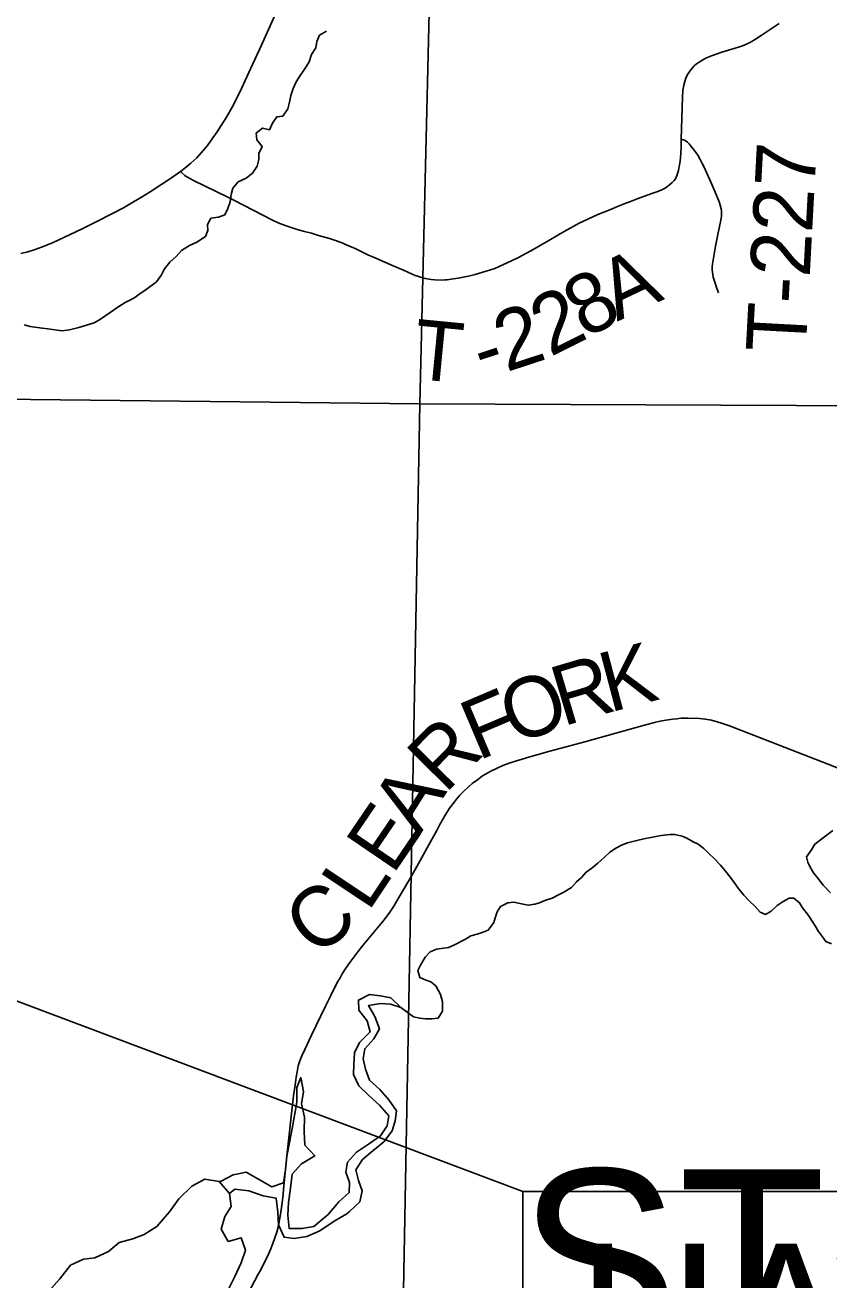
# Model space of a CAD drawing. Extents: x 0 to 34, y 0 to 22.
# Drawn here: x 22.902 to 23.665, y 16.809 to 17.999 of the extents above; entities that cross this region are included whole.
import ezdxf

# ---------------------------------------------------------------- set-up
doc = ezdxf.new("R2010")
doc.units = 0
for name, color, linetype in [('GM_X_Corporation', 7, 'Continuous'), ('GM_X_County_Road', 7, 'Continuous'), ('GM_X_County_Road_Text', 7, 'Continuous'), ('GM_X_Major_Lake', 7, 'Continuous'), ('GM_X_Minor_River', 7, 'Continuous'), ('GM_X_State_Route', 7, 'Continuous'), ('GM_X_Township_Road', 7, 'Continuous'), ('GM_X_Township_Road_Text', 7, 'Continuous'), ('GM_X_Township_Text', 7, 'Continuous'), ('SH_Text', 7, 'Continuous')]:
    doc.layers.add(name, color=color, linetype=linetype)

msp = doc.modelspace()

# ---------------------------------------------------------------- linework, layer by layer
at = {"layer": 'GM_X_Corporation'}
for points in [[(22.2749, 18.6656), (23.3004, 18.648), (23.2763, 17.6399), (22.2529, 17.6514)], [(23.3004, 18.648), (24.3084, 18.6368), (24.3059, 18.5094), (24.2773, 17.6357), (23.2763, 17.6399)], [(22.2529, 17.6514), (23.2763, 17.6399), (23.2579, 16.628), (22.2392, 16.6385)], [(23.2763, 17.6399), (24.2773, 17.6357), (24.2765, 17.4936), (24.2698, 16.6327), (23.7676, 16.6453), (23.2579, 16.628)]]:
    msp.add_lwpolyline(points, close=True, dxfattribs=at)
at = {"layer": 'GM_X_County_Road'}
msp.add_lwpolyline([(23.0355, 16.6484), (23.1226, 16.814), (23.1262, 16.8201), (23.1328, 16.8338), (23.1346, 16.8381), (23.137, 16.8438), (23.1389, 16.8492), (23.1407, 16.8547), (23.1423, 16.8605), (23.1434, 16.8662), (23.1445, 16.8734), (23.1455, 16.8802), (23.1463, 16.8874), (23.1474, 16.8985), (23.1506, 16.9297), (23.1525, 16.9467), (23.1543, 16.9641), (23.155, 16.97), (23.156, 16.9781), (23.1567, 16.9839), (23.158, 16.994), (23.159, 17.0014), (23.16, 17.0065), (23.1611, 17.0122), (23.1625, 17.017), (23.1644, 17.0217), (23.1673, 17.0279), (23.1736, 17.0414), (23.187, 17.0687), (23.1921, 17.0791), (23.1977, 17.0905), (23.201, 17.0963), (23.2028, 17.0994), (23.2063, 17.1049), (23.2101, 17.1104), (23.2176, 17.1205), (23.2221, 17.126), (23.2425, 17.1507), (23.2478, 17.158), (23.2518, 17.1638), (23.2556, 17.1702), (23.2658, 17.1874), (23.2687, 17.1926), (23.2927, 17.2361), (23.2958, 17.2418), (23.3001, 17.2492), (23.3046, 17.2565), (23.3092, 17.2627), (23.3112, 17.2652), (23.3144, 17.2688), (23.3182, 17.2727), (23.3223, 17.2765), (23.3262, 17.2799), (23.331, 17.2836), (23.336, 17.2872), (23.3393, 17.2892), (23.3438, 17.2916), (23.3498, 17.2946), (23.3551, 17.2969), (23.3611, 17.2992), (23.3671, 17.3012), (23.3734, 17.3031), (23.3809, 17.3053), (23.3998, 17.3106), (23.4331, 17.3196), (23.4625, 17.3278), (23.4897, 17.3353), (23.499, 17.3377), (23.5044, 17.3391), (23.5099, 17.3401), (23.5164, 17.341), (23.5201, 17.3414), (23.5245, 17.3418), (23.531, 17.342), (23.5417, 17.3416), (23.5472, 17.3411), (23.5532, 17.3401), (23.5586, 17.3386), (23.5637, 17.3369), (23.5701, 17.3346), (23.6629, 17.2985), (23.6749, 17.294)], dxfattribs=at)
at = {"layer": 'GM_X_Major_Lake'}
msp.add_line((23.0861, 16.9026), (23.0957, 16.8913), dxfattribs=at)
for points in [[(22.9242, 16.7982), (22.935, 16.8104), (22.9451, 16.8234), (22.9572, 16.8288), (22.9682, 16.8301), (22.981, 16.8363), (22.9912, 16.8447), (23.004, 16.8483), (23.015, 16.8522), (23.027, 16.8599), (23.039, 16.8737), (23.0476, 16.8863), (23.06, 16.8982), (23.0724, 16.9047), (23.0861, 16.9026)], [(23.0957, 16.8913), (23.0973, 16.8788), (23.0913, 16.8693), (23.088, 16.8575), (23.0946, 16.8458), (23.107, 16.8493), (23.111, 16.8376), (23.1069, 16.8254), (23.101, 16.8125), (23.0946, 16.7999)]]:
    msp.add_lwpolyline(points, dxfattribs=at)
at = {"layer": 'GM_X_Minor_River'}
msp.add_line((23.0861, 16.9026), (23.0957, 16.8913), dxfattribs=at)
for points in [[(23.0781, 17.8159), (23.0853, 17.8171), (23.0913, 17.8191), (23.0943, 17.8253), (23.0964, 17.8314), (23.0975, 17.8386), (23.0989, 17.8444), (23.1041, 17.8505), (23.1116, 17.8541), (23.1176, 17.8587), (23.1221, 17.8653), (23.1235, 17.8718), (23.1238, 17.8775), (23.1267, 17.884), (23.1217, 17.8904), (23.1212, 17.8968), (23.1272, 17.9015), (23.1337, 17.8997), (23.1366, 17.9062), (23.1407, 17.912), (23.1464, 17.9128), (23.1512, 17.9198), (23.1526, 17.9259), (23.154, 17.9324), (23.1562, 17.9389), (23.1591, 17.9454), (23.1628, 17.9512), (23.1673, 17.9577), (23.1714, 17.9642), (23.1735, 17.9711), (23.1776, 17.9776), (23.1786, 17.9837), (23.1812, 17.9895), (23.188, 17.9934)], [(22.9009, 17.715), (22.9066, 17.7132), (22.918, 17.7118), (22.9236, 17.7111), (22.9301, 17.7101), (22.9369, 17.7091), (22.9441, 17.7103), (22.9528, 17.7123), (22.9603, 17.7147), (22.9675, 17.7168), (22.9735, 17.7203), (22.9817, 17.7261), (22.99, 17.7316), (22.9967, 17.7362), (23.005, 17.7402), (23.0106, 17.7444), (23.0166, 17.7483), (23.0267, 17.7557), (23.0312, 17.7623), (23.0341, 17.768), (23.0393, 17.7742), (23.0453, 17.7796), (23.0502, 17.7854), (23.058, 17.7901), (23.0648, 17.7932), (23.0731, 17.7987), (23.0752, 17.8044), (23.0748, 17.8101), (23.0781, 17.8159)], [(23.2584, 17.0677), (23.2703, 17.0587), (23.2764, 17.0576), (23.2817, 17.0568), (23.2878, 17.0569), (23.2939, 17.0576), (23.298, 17.0641), (23.298, 17.0728), (23.2961, 17.08), (23.2915, 17.088), (23.2869, 17.0918), (23.2816, 17.0937), (23.2763, 17.096), (23.2744, 17.1028), (23.277, 17.1077), (23.2815, 17.1153), (23.2861, 17.1203), (23.2921, 17.1229), (23.3035, 17.1245), (23.3088, 17.1268), (23.3198, 17.1325), (23.3248, 17.1355), (23.3308, 17.1371), (23.3365, 17.139), (23.3414, 17.1409), (23.3467, 17.1481), (23.3482, 17.1534), (23.3497, 17.1584), (23.3531, 17.1633), (23.36, 17.1667), (23.3656, 17.1675), (23.3729, 17.166), (23.3793, 17.1645), (23.3854, 17.1657), (23.3899, 17.1668), (23.3949, 17.1691), (23.4021, 17.1714), (23.4085, 17.1748), (23.4131, 17.1771), (23.4203, 17.1813), (23.4252, 17.1866), (23.4297, 17.1908), (23.4343, 17.1958), (23.4396, 17.1996), (23.4452, 17.2045), (23.4513, 17.2098), (23.4566, 17.2148), (23.463, 17.219), (23.4676, 17.2216), (23.4733, 17.2236), (23.4824, 17.2258), (23.4888, 17.2274), (23.4957, 17.2289), (23.5002, 17.2297), (23.5055, 17.2308), (23.5139, 17.2316), (23.5184, 17.2316), (23.5253, 17.2301), (23.5298, 17.2282), (23.5359, 17.2248), (23.5405, 17.2225), (23.5458, 17.2184), (23.5508, 17.2134), (23.5553, 17.2093), (23.5618, 17.2025), (23.5664, 17.1968), (23.5713, 17.1907)], [(23.6659, 17.1764), (23.6591, 17.1836), (23.6541, 17.1901), (23.6499, 17.1954), (23.6469, 17.2007), (23.6446, 17.2053), (23.6434, 17.2106), (23.6479, 17.217), (23.6513, 17.2224), (23.6616, 17.2304), (23.6684, 17.2353)], [(23.5713, 17.1907), (23.5748, 17.1861), (23.5786, 17.1808), (23.5839, 17.174), (23.5889, 17.1687), (23.5946, 17.1634), (23.5992, 17.1581), (23.6045, 17.1558), (23.6098, 17.1589), (23.6155, 17.1642), (23.6212, 17.168), (23.6268, 17.1714), (23.6314, 17.1711), (23.6367, 17.1669), (23.6394, 17.162), (23.6451, 17.1548), (23.6486, 17.1494), (23.6516, 17.1449), (23.6547, 17.1396), (23.6585, 17.1347), (23.6615, 17.1301), (23.6669, 17.1278)], [(23.207, 16.8719), (23.2097, 16.8742), (23.2195, 16.8834), (23.2216, 16.8937), (23.2181, 16.9035), (23.2158, 16.9137), (23.2221, 16.9233), (23.2319, 16.9317), (23.2421, 16.9401), (23.2503, 16.9505), (23.2529, 16.96), (23.2543, 16.9695), (23.247, 16.98), (23.2386, 16.9898), (23.2287, 16.9988), (23.2248, 17.009), (23.2228, 17.0189), (23.2242, 17.0284), (23.2328, 17.0379), (23.2381, 17.0475), (23.2338, 17.0592), (23.2276, 17.0694), (23.239, 17.0714), (23.2485, 17.0707), (23.2584, 17.0677), (23.2488, 17.0768), (23.2389, 17.0786), (23.2287, 17.08), (23.2181, 17.0746), (23.2186, 17.0651), (23.2263, 17.055), (23.2294, 17.0444), (23.2192, 17.0344), (23.2144, 17.0245), (23.2137, 17.0139), (23.2134, 17.004), (23.2185, 16.9934), (23.228, 16.984), (23.238, 16.975), (23.2471, 16.9648), (23.2453, 16.9553), (23.239, 16.9458), (23.2288, 16.9385), (23.2164, 16.9304), (23.2077, 16.9209), (23.2063, 16.9114), (23.2098, 16.9016), (23.2095, 16.8921), (23.1995, 16.8833)], [(23.1995, 16.8833), (23.1894, 16.8714), (23.1759, 16.8599), (23.1646, 16.8579), (23.1524, 16.8581), (23.1512, 16.8706), (23.1518, 16.8828), (23.1536, 16.8964), (23.1553, 16.9094), (23.164, 16.9193), (23.1768, 16.927), (23.1672, 16.9372), (23.1667, 16.95), (23.1669, 16.9637), (23.1642, 16.9762), (23.1659, 16.988), (23.1635, 17.0012), (23.1598, 16.9917), (23.1596, 16.9777), (23.1575, 16.9651), (23.1553, 16.953), (23.1528, 16.9397), (23.1502, 16.9267), (23.1489, 16.9138), (23.1471, 16.9013), (23.1361, 16.8974), (23.1117, 16.9116), (23.0993, 16.9088), (23.0872, 16.9026), (23.0861, 16.9026)], [(23.0957, 16.8913), (23.1009, 16.8952), (23.1142, 16.8938), (23.1279, 16.889), (23.14, 16.8868), (23.1417, 16.8736), (23.1422, 16.8614), (23.1476, 16.8497), (23.1571, 16.8487), (23.1692, 16.8503), (23.1816, 16.8558), (23.1952, 16.865), (23.207, 16.8719)]]:
    msp.add_lwpolyline(points, dxfattribs=at)
at = {"layer": 'GM_X_State_Route'}
msp.add_lwpolyline([(22.8979, 17.7826), (22.9044, 17.7842), (22.9104, 17.7859), (22.9175, 17.7884), (22.9231, 17.7907), (22.9286, 17.7931), (22.9441, 17.8003), (22.956, 17.8059), (22.9694, 17.8126), (22.9847, 17.8204), (22.9954, 17.826), (23.0048, 17.8315), (23.0122, 17.836), (23.0206, 17.8411), (23.0316, 17.8482), (23.037, 17.8519), (23.0429, 17.856), (23.0493, 17.8604), (23.0533, 17.8636), (23.0591, 17.8681), (23.0647, 17.8734), (23.069, 17.8781), (23.0748, 17.885), (23.08, 17.8923), (23.0841, 17.8979), (23.088, 17.9038), (23.0929, 17.9119), (23.0983, 17.9214), (23.1027, 17.9297), (23.1072, 17.939), (23.1178, 17.9616), (23.1243, 17.9759), (23.1485, 18.0303)], dxfattribs=at)
at = {"layer": 'GM_X_Township_Road'}
for points in [[(23.5599, 17.7454), (23.558, 17.7502), (23.5571, 17.7526), (23.5559, 17.7563), (23.5548, 17.7602), (23.5543, 17.7629), (23.5541, 17.7644), (23.5538, 17.7672), (23.5539, 17.7698), (23.5541, 17.7723), (23.557, 17.7894), (23.5591, 17.8005), (23.5623, 17.8157), (23.5626, 17.8183), (23.5627, 17.8209), (23.5625, 17.8232), (23.5622, 17.825), (23.5614, 17.8285), (23.5604, 17.8316), (23.5575, 17.8386), (23.5548, 17.845), (23.5516, 17.8525), (23.5459, 17.865), (23.5441, 17.8686), (23.5424, 17.8717), (23.5403, 17.8757), (23.5387, 17.878), (23.5367, 17.8806), (23.534, 17.8841), (23.5321, 17.8865), (23.5305, 17.8881), (23.5292, 17.8891), (23.5276, 17.8899), (23.5267, 17.8903), (23.5245, 17.8911), (23.5257, 17.9309), (23.5261, 17.9371), (23.5269, 17.9422), (23.5278, 17.9456), (23.5288, 17.9489), (23.5304, 17.9522), (23.5318, 17.9546), (23.5335, 17.9567), (23.5351, 17.9587), (23.5368, 17.9605), (23.539, 17.9623), (23.5416, 17.9641), (23.5449, 17.9661), (23.5485, 17.9681), (23.5532, 17.9701), (23.5577, 17.9717), (23.5629, 17.9734), (23.5757, 17.9771), (23.5798, 17.9785), (23.5834, 17.9799), (23.5869, 17.9814), (23.5909, 17.9834), (23.595, 17.9858), (23.6004, 17.9893), (23.6087, 17.995), (23.6135, 17.9982), (23.6173, 18.0007)], [(23.0493, 17.8604), (23.0507, 17.8589), (23.0534, 17.8564), (23.0546, 17.8555), (23.0587, 17.8532), (23.0611, 17.852), (23.0942, 17.8361), (23.0998, 17.8332), (23.1365, 17.8141), (23.1419, 17.8117), (23.1462, 17.8099), (23.1514, 17.8082), (23.1601, 17.8054), (23.1669, 17.8035), (23.1736, 17.8017), (23.1804, 17.7997), (23.1906, 17.7968), (23.1944, 17.7956), (23.2026, 17.7926), (23.206, 17.7911), (23.2097, 17.7896), (23.215, 17.7872), (23.22, 17.7849), (23.2278, 17.7811), (23.2324, 17.779), (23.2431, 17.7744), (23.2512, 17.7708), (23.2609, 17.7666), (23.2692, 17.7629), (23.272, 17.7618), (23.2793, 17.7594), (23.2814, 17.7588), (23.2873, 17.7579), (23.2905, 17.7576), (23.2971, 17.7574), (23.3, 17.7575), (23.3025, 17.7577), (23.308, 17.7584), (23.3132, 17.7592), (23.3175, 17.7601), (23.3225, 17.7612), (23.329, 17.7627), (23.3395, 17.7658), (23.3477, 17.7684), (23.3559, 17.772), (23.3634, 17.7755), (23.3693, 17.7785), (23.377, 17.7825), (23.3846, 17.7865), (23.3923, 17.791), (23.3989, 17.7949), (23.4074, 17.7998), (23.4135, 17.8034), (23.4275, 17.8112), (23.431, 17.813), (23.4454, 17.8195), (23.451, 17.8218), (23.4567, 17.8241), (23.464, 17.827), (23.4703, 17.8296), (23.4762, 17.832), (23.4825, 17.8345), (23.4905, 17.8372), (23.4966, 17.8394), (23.5014, 17.8411), (23.5053, 17.8427), (23.5091, 17.8446), (23.5109, 17.8458), (23.5134, 17.8477), (23.5159, 17.8498), (23.5177, 17.8518), (23.5189, 17.8535), (23.5198, 17.8554), (23.521, 17.8583), (23.5219, 17.8614), (23.5226, 17.865), (23.5232, 17.8682), (23.5237, 17.8728), (23.5241, 17.8781), (23.5243, 17.8831), (23.5245, 17.8911)]]:
    msp.add_lwpolyline(points, dxfattribs=at)
at = {"layer": 'SH_Text'}
msp.add_line((23.3742, 16.893), (22.3645, 17.273), dxfattribs=at)
msp.add_lwpolyline([(23.3742, 16.893), (23.3742, 16.653), (24.7353, 16.653), (24.7353, 16.893)], close=True, dxfattribs=at)

# ---------------------------------------------------------------- texts
at = {"layer": 'GM_X_County_Road_Text'}
for s, rotation, p in [('K', 14.8439, (23.4563, 17.3471)), ('R', 16.628, (23.412, 17.3339)), ('O', 21.3009, (23.3666, 17.3161)), ('F', 23.0012, (23.3317, 17.3013)), ('R', 45.3395, (23.3004, 17.2695)), ('A', 57.947, (23.2759, 17.2297)), ('E', 55.7563, (23.2507, 17.1925)), ('L', 56.3477, (23.2273, 17.1573)), ('C', 38.4529, (23.1777, 17.1141))]:
    msp.add_text(s, height=0.0568, rotation=rotation, dxfattribs=at).set_placement(p)
at = {"layer": 'GM_X_Township_Road_Text'}
for s, height, rotation, p in [('T-227', 0.05682, 86.9141, (23.6424, 17.6877)), ('A', 0.0568, 25.3936, (23.4636, 17.7178)), ('8', 0.0568, 29.1843, (23.4339, 17.7012)), ('2', 0.0568, 26.4423, (23.4, 17.6842)), ('2', 0.0568, 18.1566, (23.3584, 17.6699)), ('T', 0.0568, 354.4587, (23.2686, 17.664)), ('-', 0.0568, 18.1098, (23.3362, 17.6626))]:
    msp.add_text(s, height=height, rotation=rotation, dxfattribs=at).set_placement(p)
at = {"layer": 'GM_X_Township_Text'}
msp.add_text('STOCK', height=0.17045, rotation=0, dxfattribs=at).set_placement((23.37, 16.7437))
at = {"layer": 'SH_Text'}
msp.add_text('HAS-646-1.15', height=0.14, dxfattribs=at).set_placement((23.426, 16.7035))

doc.saveas('drawing.dxf')
